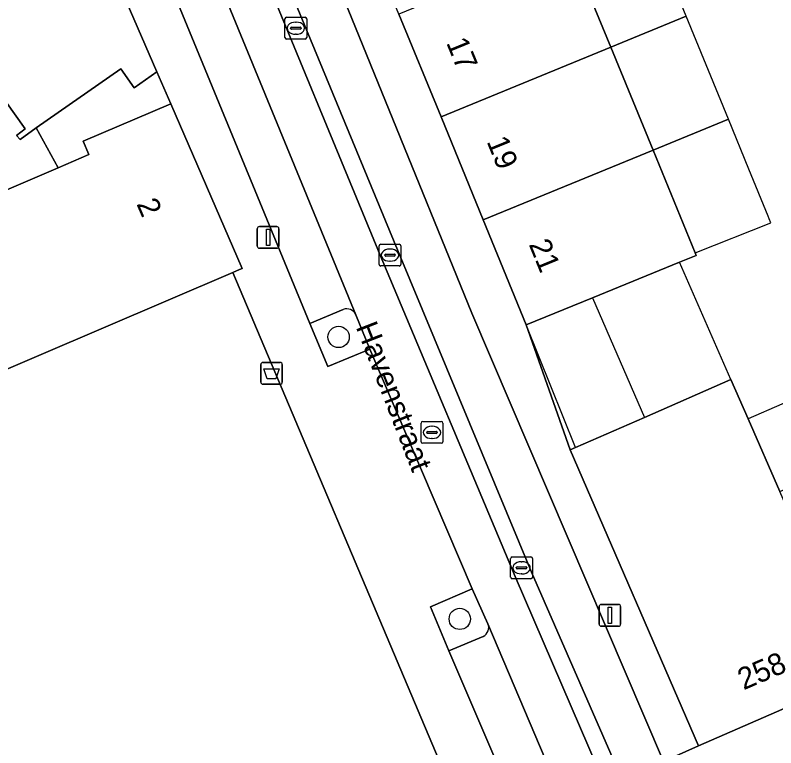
# Model space of a CAD drawing. Extents: x 161771 to 163125, y 382475 to 383179.
# Drawn here: x 161911.65 to 161946.55, y 383032.59 to 383066.21 of the extents above; entities that cross this region are included whole.
import ezdxf

# ---------------------------------------------------------------- set-up
doc = ezdxf.new("R2010")
doc.units = 0
for name, color, linetype in [('IMGEO_Afvalbak', 7, 'Continuous'), ('IMGEO_Boom', 7, 'Continuous'), ('IMGEO_Erf', 7, 'Continuous'), ('IMGEO_Groenvoorziening', 7, 'Continuous'), ('IMGEO_Hek', 7, 'Continuous'), ('IMGEO_Kolk', 7, 'Continuous'), ('IMGEO_Lichtmast', 7, 'Continuous'), ('IMGEO_Openbare_ruimte_label', 7, 'Continuous'), ('IMGEO_Pand', 7, 'Continuous'), ('IMGEO_Pand_nummerreeks', 7, 'Continuous'), ('IMGEO_Pand_overbouw', 7, 'Continuous'), ('IMGEO_Parkeervlak_open', 7, 'Continuous'), ('IMGEO_Rijbaan_lokaal_open', 7, 'Continuous'), ('IMGEO_Rioolput', 7, 'Continuous'), ('IMGEO_Voetpad_open', 7, 'Continuous')]:
    doc.layers.add(name, color=color, linetype=linetype)

msp = doc.modelspace()

# ---------------------------------------------------------------- linework, layer by layer
at = {"layer": 'IMGEO_Afvalbak'}
for p, q in [((161923.015, 383050.271), (161923.805, 383050.271)), ((161923.805, 383050.271), (161923.015, 383050.271)), ((161922.915, 383049.371), (161922.915, 383050.171)), ((161922.915, 383050.171), (161922.915, 383049.371)), ((161923.905, 383050.171), (161923.905, 383049.371)), ((161923.905, 383049.371), (161923.905, 383050.171)), ((161923.805, 383049.271), (161923.015, 383049.271)), ((161923.015, 383049.271), (161923.805, 383049.271))]:
    msp.add_line(p, q, dxfattribs=at)
msp.add_lwpolyline([(161923.058, 383049.985), (161923.762, 383049.985), (161923.613, 383049.515), (161923.207, 383049.515), (161923.058, 383049.985)], dxfattribs=at)
for centre, start, end in [((161923.015, 383050.171), 90, 180), ((161923.015, 383050.171), 90, 180), ((161923.805, 383050.171), 0, 90), ((161923.805, 383050.171), 360, 90), ((161923.015, 383049.371), 180, 270), ((161923.015, 383049.371), 180, 270), ((161923.805, 383049.371), 270, 0), ((161923.805, 383049.371), 270, 0)]:
    msp.add_arc(centre, 0.1, start, end, dxfattribs=at)
at = {"layer": 'IMGEO_Boom'}
for centre in [(161926.487, 383051.443), (161932.05, 383038.503)]:
    msp.add_circle(centre, 0.489, dxfattribs=at)
at = {"layer": 'IMGEO_Erf'}
msp.add_lwpolyline([(161960.957, 383103.315), (161933.541, 383092.378), (161935.31, 383087.909), (161934.752, 383087.677), (161934.514, 383087.578), (161935.08, 383086.219), (161931.781, 383084.445), (161933.931, 383079.207), (161933.169, 383078.894), (161935.106, 383074.175), (161937.043, 383069.455), (161938.98, 383064.736), (161940.917, 383060.016), (161942.854, 383055.297), (161942.901, 383055.183), (161942.136, 383054.871), (161938.136, 383053.239), (161935.096, 383051.999), (161937.106, 383046.256), (161937.351, 383046.372), (161940.518, 383047.752), (161944.48, 383049.487), (161945.282, 383047.689), (161946.737, 383044.342)], dxfattribs=at)
msp.add_lwpolyline([(161921.637, 383054.403), (161909.758, 383049.317), (161901.122, 383045.61), (161902.178, 383043.614), (161900.645, 383042.96), (161902.469, 383040.319), (161903.159, 383039.175), (161904.545, 383036.296), (161906.154, 383032.954), (161907.022, 383030.902), (161909.528, 383024.978), (161907.765, 383023.383), (161905.069, 383021.86), (161905.402, 383020.934), (161909.106, 383022.529), (161919.044, 383026.807), (161923.778, 383028.845), (161931.107, 383032.001)], close=True, dxfattribs=at)
at = {"layer": 'IMGEO_Groenvoorziening'}
msp.add_lwpolyline([(161906.938, 383056.339), (161913.613, 383059.205), (161912.616, 383061.032), (161911.871, 383060.509), (161911.712, 383060.688), (161912.106, 383060.994), (161911.21, 383062.256), (161909.284, 383060.939), (161910.193, 383059.616), (161908.565, 383058.507), (161907.646, 383059.818), (161895.761, 383051.689), (161896.628, 383050.406), (161897.159, 383049.621)], close=True, dxfattribs=at)
for points in [[(161926.698, 383052.703), (161925.161, 383052.062), (161925.988, 383050.092), (161927.918, 383050.884), (161927.275, 383052.464)], [(161932.616, 383039.884), (161930.708, 383039.055), (161931.546, 383037.041), (161933.122, 383037.696)], [(161933.342, 383038.281), (161932.616, 383039.884)]]:
    msp.add_lwpolyline(points, dxfattribs=at)
for centre, radius, start, end in [((161926.857, 383052.271), 0.461, 24.8154, 110.1848), ((161932.903, 383038.112), 0.471, 297.7923, 20.9883)]:
    msp.add_arc(centre, radius, start, end, dxfattribs=at)
at = {"layer": 'IMGEO_Hek'}
msp.add_lwpolyline([(161937.351, 383046.372), (161935.096, 383051.999)], dxfattribs=at)
at = {"layer": 'IMGEO_Kolk'}
for p, q in [((161924.027, 383065.184), (161924.027, 383066.036)), ((161924.102, 383066.11), (161924.954, 383066.11)), ((161924.515, 383065.89), (161924.54, 383065.89)), ((161925.028, 383066.036), (161925.028, 383065.184)), ((161924.286, 383065.604), (161924.286, 383065.616)), ((161924.724, 383065.567), (161924.326, 383065.567)), ((161924.329, 383065.653), (161924.727, 383065.653)), ((161924.77, 383065.616), (161924.77, 383065.604)), ((161924.538, 383065.33), (161924.513, 383065.33)), ((161924.954, 383065.11), (161924.102, 383065.11)), ((161928.347, 383054.772), (161928.347, 383055.624)), ((161928.422, 383055.698), (161929.274, 383055.698)), ((161928.835, 383055.478), (161928.86, 383055.478)), ((161929.348, 383055.624), (161929.348, 383054.772)), ((161928.606, 383055.192), (161928.606, 383055.204)), ((161929.044, 383055.155), (161928.646, 383055.155)), ((161928.649, 383055.241), (161929.047, 383055.241)), ((161929.09, 383055.204), (161929.09, 383055.192)), ((161928.858, 383054.918), (161928.833, 383054.918)), ((161929.274, 383054.698), (161928.422, 383054.698)), ((161934.383, 383040.421), (161934.383, 383041.273)), ((161934.458, 383041.347), (161935.31, 383041.347)), ((161934.871, 383041.127), (161934.896, 383041.127)), ((161935.384, 383041.273), (161935.384, 383040.421)), ((161934.642, 383040.841), (161934.642, 383040.853)), ((161935.08, 383040.804), (161934.682, 383040.804)), ((161934.685, 383040.89), (161935.083, 383040.89)), ((161935.126, 383040.853), (161935.126, 383040.841)), ((161934.894, 383040.567), (161934.869, 383040.567)), ((161935.31, 383040.347), (161934.458, 383040.347))]:
    msp.add_line(p, q, dxfattribs=at)
for points in [[(161924.027, 383065.184), (161924.027, 383066.036)], [(161924.102, 383066.11), (161924.954, 383066.11)], [(161925.028, 383066.036), (161925.028, 383065.184)], [(161924.954, 383065.11), (161924.102, 383065.11)], [(161928.347, 383054.772), (161928.347, 383055.624)], [(161928.422, 383055.698), (161929.274, 383055.698)], [(161929.348, 383055.624), (161929.348, 383054.772)], [(161929.274, 383054.698), (161928.422, 383054.698)], [(161934.383, 383040.421), (161934.383, 383041.273)], [(161934.458, 383041.347), (161935.31, 383041.347)], [(161935.384, 383041.273), (161935.384, 383040.421)], [(161935.31, 383040.347), (161934.458, 383040.347)]]:
    msp.add_lwpolyline(points, dxfattribs=at)
for centre, radius, start, end in [((161924.104, 383066.034), 0.0765, 91.552, 178.448), ((161924.104, 383066.034), 0.0765, 91.552, 178.448), ((161924.952, 383066.034), 0.0765, 1.552, 88.448), ((161924.952, 383066.034), 0.0765, 1.552, 88.448), ((161924.326, 383065.613), 0.0403, 85.8775, 175.7526), ((161924.323, 383065.603), 0.0366, 178.938, 274.7102), ((161924.727, 383065.61), 0.043, 264.8664, 352.4533), ((161924.731, 383065.615), 0.0386, 1.7309, 96.639), ((161924.104, 383065.186), 0.0765, 181.552, 268.448), ((161924.104, 383065.186), 0.0765, 181.552, 268.448), ((161924.952, 383065.186), 0.0765, 271.552, 358.448), ((161924.952, 383065.186), 0.0765, 271.552, 358.448), ((161928.424, 383055.622), 0.0765, 91.552, 178.448), ((161928.424, 383055.622), 0.0765, 91.552, 178.448), ((161929.272, 383055.622), 0.0765, 1.552, 88.448), ((161929.272, 383055.622), 0.0765, 1.552, 88.448), ((161928.646, 383055.201), 0.0403, 85.8775, 175.7526), ((161928.643, 383055.191), 0.0366, 178.938, 274.7102), ((161929.047, 383055.198), 0.043, 264.8664, 352.4533), ((161929.051, 383055.203), 0.0386, 1.7309, 96.639), ((161928.424, 383054.774), 0.0765, 181.552, 268.448), ((161928.424, 383054.774), 0.0765, 181.552, 268.448), ((161929.272, 383054.774), 0.0765, 271.552, 358.448), ((161929.272, 383054.774), 0.0765, 271.552, 358.448), ((161934.46, 383041.271), 0.0765, 91.552, 178.448), ((161934.46, 383041.271), 0.0765, 91.552, 178.448), ((161935.308, 383041.271), 0.0765, 1.552, 88.448), ((161935.308, 383041.271), 0.0765, 1.552, 88.448), ((161934.682, 383040.85), 0.0403, 85.8775, 175.7526), ((161934.679, 383040.84), 0.0366, 178.938, 274.7102), ((161935.083, 383040.847), 0.043, 264.8664, 352.4533), ((161935.087, 383040.852), 0.0386, 1.7309, 96.639), ((161934.46, 383040.423), 0.0765, 181.552, 268.448), ((161934.46, 383040.423), 0.0765, 181.552, 268.448), ((161935.308, 383040.423), 0.0765, 271.552, 358.448), ((161935.308, 383040.423), 0.0765, 271.552, 358.448)]:
    msp.add_arc(centre, radius, start, end, dxfattribs=at)
for centre, major_axis, ratio, start_param, end_param in [((161924.514, 383065.61), (-0.387, 0.002), 0.722429, 4.712389, 7.853982), ((161924.539, 383065.61), (-0.39, 0.002), 0.717154, 1.570796, 4.712389), ((161928.834, 383055.198), (-0.387, 0.002), 0.722429, 4.712389, 7.853982), ((161928.859, 383055.198), (-0.39, 0.002), 0.717154, 1.570796, 4.712389), ((161934.87, 383040.847), (-0.387, 0.002), 0.722429, 4.712389, 7.853982), ((161934.895, 383040.847), (-0.39, 0.002), 0.717154, 1.570796, 4.712389)]:
    msp.add_ellipse(centre, major_axis=major_axis, ratio=ratio, start_param=start_param, end_param=end_param, dxfattribs=at)
at = {"layer": 'IMGEO_Lichtmast'}
for p, q in [((161922.858, 383056.51), (161923.648, 383056.51)), ((161923.648, 383056.51), (161922.858, 383056.51)), ((161922.758, 383055.61), (161922.758, 383056.41)), ((161922.758, 383056.41), (161922.758, 383055.61)), ((161923.748, 383056.41), (161923.748, 383055.61)), ((161923.748, 383055.61), (161923.748, 383056.41)), ((161923.648, 383055.51), (161922.858, 383055.51)), ((161922.858, 383055.51), (161923.648, 383055.51)), ((161938.44, 383038.265), (161938.44, 383039.065)), ((161938.44, 383039.065), (161938.44, 383038.265)), ((161938.54, 383039.165), (161939.33, 383039.165)), ((161939.33, 383039.165), (161938.54, 383039.165)), ((161939.43, 383039.065), (161939.43, 383038.265)), ((161939.43, 383038.265), (161939.43, 383039.065)), ((161939.33, 383038.165), (161938.54, 383038.165)), ((161938.54, 383038.165), (161939.33, 383038.165))]:
    msp.add_line(p, q, dxfattribs=at)
for points in [[(161923.178, 383056.385), (161923.328, 383056.385), (161923.328, 383055.635), (161923.178, 383055.635), (161923.178, 383056.385)], [(161938.86, 383039.04), (161939.01, 383039.04), (161939.01, 383038.29), (161938.86, 383038.29), (161938.86, 383039.04)]]:
    msp.add_lwpolyline(points, dxfattribs=at)
for centre, start, end in [((161922.858, 383056.41), 90, 180), ((161922.858, 383056.41), 90, 180), ((161923.648, 383056.41), 0, 90), ((161923.648, 383056.41), 360, 90), ((161922.858, 383055.61), 180, 270), ((161922.858, 383055.61), 180, 270), ((161923.648, 383055.61), 270, 0), ((161923.648, 383055.61), 270, 0), ((161938.54, 383039.065), 90, 180), ((161938.54, 383039.065), 90, 180), ((161939.33, 383039.065), 0, 90), ((161939.33, 383039.065), 360, 90), ((161938.54, 383038.265), 180, 270), ((161938.54, 383038.265), 180, 270), ((161939.33, 383038.265), 270, 0), ((161939.33, 383038.265), 270, 0)]:
    msp.add_arc(centre, 0.1, start, end, dxfattribs=at)
at = {"layer": 'IMGEO_Pand'}
for points in [[(161914.277, 383072.549), (161914.126, 383072.74), (161906.797, 383067.535), (161906.941, 383067.33), (161907.385, 383067.642), (161909.957, 383064.021), (161910.308, 383063.526), (161911.21, 383062.256), (161912.106, 383060.994), (161911.712, 383060.688), (161911.871, 383060.509), (161912.616, 383061.032), (161916.5, 383063.742), (161917.108, 383062.872), (161918.153, 383063.602)], [(161937.043, 383069.455), (161929.257, 383066.259), (161931.19, 383061.538), (161938.98, 383064.736)], [(161938.98, 383064.736), (161931.19, 383061.538), (161933.123, 383056.817), (161940.917, 383060.016)], [(161918.153, 383063.602), (161917.108, 383062.872), (161916.5, 383063.742), (161912.616, 383061.032), (161913.613, 383059.205), (161915.034, 383059.814), (161914.772, 383060.425), (161918.783, 383062.147)], [(161918.783, 383062.147), (161914.772, 383060.425), (161915.034, 383059.814), (161913.613, 383059.205), (161906.938, 383056.339), (161909.758, 383049.317), (161921.637, 383054.403), (161921.944, 383054.534), (161922.059, 383054.584)], [(161940.917, 383060.016), (161933.123, 383056.817), (161935.096, 383051.999), (161938.136, 383053.239), (161942.136, 383054.871), (161942.901, 383055.183), (161942.854, 383055.297)], [(161946.737, 383044.342), (161945.282, 383047.689), (161944.48, 383049.487), (161940.518, 383047.752), (161937.351, 383046.372), (161937.106, 383046.256), (161942.996, 383032.682), (161950.407, 383035.901)]]:
    msp.add_lwpolyline(points, close=True, dxfattribs=at)
at = {"layer": 'IMGEO_Pand_overbouw'}
for points in [[(161940.505, 383070.876), (161937.043, 383069.455), (161938.98, 383064.736), (161942.44, 383066.156)], [(161942.44, 383066.156), (161938.98, 383064.736), (161940.917, 383060.016), (161944.374, 383061.435)], [(161944.374, 383061.435), (161940.917, 383060.016), (161942.854, 383055.297), (161946.323, 383056.677), (161946.249, 383056.86), (161946.2, 383056.979), (161945.315, 383059.138)], [(161942.136, 383054.871), (161938.136, 383053.239), (161940.518, 383047.752), (161944.48, 383049.487)], [(161949.915, 383049.703), (161945.282, 383047.689), (161946.737, 383044.342), (161951.37, 383046.356)]]:
    msp.add_lwpolyline(points, close=True, dxfattribs=at)
at = {"layer": 'IMGEO_Parkeervlak_open'}
for points in [[(161927.275, 383052.464), (161920.306, 383069.44)], [(161920.014, 383068.858), (161918.501, 383068.252), (161925.161, 383052.062), (161926.698, 383052.703)], [(161938.378, 383026.395), (161933.342, 383038.281)], [(161933.122, 383037.696), (161931.546, 383037.041), (161936.27, 383026.002), (161937.822, 383026.684)]]:
    msp.add_lwpolyline(points, dxfattribs=at)
for centre, radius, start, end in [((161926.857, 383052.271), 0.461, 24.8154, 110.1848), ((161932.903, 383038.112), 0.471, 297.7923, 20.9883)]:
    msp.add_arc(centre, radius, start, end, dxfattribs=at)
at = {"layer": 'IMGEO_Rijbaan_lokaal_open'}
for points in [[(161922.387, 383069.775), (161923.152, 383070.063), (161929.185, 383055.447), (161935.336, 383040.651), (161941.307, 383026.98), (161943.177, 383027.812), (161941.403, 383031.963), (161932.608, 383052.538), (161924.683, 383072.01), (161920.07, 383070.029), (161920.306, 383069.44), (161927.275, 383052.464), (161927.918, 383050.884), (161932.616, 383039.884), (161933.342, 383038.281), (161938.378, 383026.395), (161938.63, 383025.789), (161940.535, 383026.637), (161934.585, 383040.452), (161928.401, 383055.201)], [(161922.387, 383069.775), (161928.401, 383055.201), (161934.585, 383040.452), (161940.535, 383026.637), (161941.307, 383026.98), (161935.336, 383040.651), (161929.185, 383055.447), (161923.152, 383070.063)]]:
    msp.add_lwpolyline(points, close=True, dxfattribs=at)
at = {"layer": 'IMGEO_Rioolput'}
for p, q in [((161930.271, 383046.634), (161930.271, 383047.486)), ((161930.346, 383047.56), (161931.198, 383047.56)), ((161931.272, 383047.486), (161931.272, 383046.634)), ((161930.53, 383047.054), (161930.53, 383047.066)), ((161930.573, 383047.103), (161930.971, 383047.103)), ((161930.759, 383047.34), (161930.784, 383047.34)), ((161931.014, 383047.066), (161931.014, 383047.054)), ((161930.968, 383047.017), (161930.57, 383047.017)), ((161930.782, 383046.78), (161930.757, 383046.78)), ((161931.198, 383046.56), (161930.346, 383046.56))]:
    msp.add_line(p, q, dxfattribs=at)
for points in [[(161930.271, 383046.634), (161930.271, 383047.486)], [(161930.346, 383047.56), (161931.198, 383047.56)], [(161931.272, 383047.486), (161931.272, 383046.634)], [(161931.198, 383046.56), (161930.346, 383046.56)]]:
    msp.add_lwpolyline(points, dxfattribs=at)
for centre, radius, start, end in [((161930.348, 383047.484), 0.0765, 91.552, 178.448), ((161930.348, 383047.484), 0.0765, 91.552, 178.448), ((161931.196, 383047.484), 0.0765, 1.552, 88.448), ((161931.196, 383047.484), 0.0765, 1.552, 88.448), ((161930.57, 383047.063), 0.0403, 85.8775, 175.7526), ((161930.567, 383047.053), 0.0366, 178.938, 274.7102), ((161930.971, 383047.06), 0.043, 264.8664, 352.4533), ((161930.975, 383047.065), 0.0386, 1.7309, 96.639), ((161930.348, 383046.636), 0.0765, 181.552, 268.448), ((161930.348, 383046.636), 0.0765, 181.552, 268.448), ((161931.196, 383046.636), 0.0765, 271.552, 358.448), ((161931.196, 383046.636), 0.0765, 271.552, 358.448)]:
    msp.add_arc(centre, radius, start, end, dxfattribs=at)
for centre, major_axis, ratio, start_param, end_param in [((161930.758, 383047.06), (-0.387, 0.002), 0.722429, 4.712389, 7.853982), ((161930.783, 383047.06), (-0.39, 0.002), 0.717154, 1.570796, 4.712389)]:
    msp.add_ellipse(centre, major_axis=major_axis, ratio=ratio, start_param=start_param, end_param=end_param, dxfattribs=at)
at = {"layer": 'IMGEO_Voetpad_open'}
for points in [[(161937.106, 383046.256), (161935.096, 383051.999), (161933.123, 383056.817), (161931.19, 383061.538), (161929.257, 383066.259), (161928.201, 383068.836), (161927.323, 383070.98), (161925.391, 383075.699), (161923.772, 383079.653), (161923.609, 383080.051), (161931.781, 383084.445), (161935.08, 383086.219), (161934.514, 383087.578), (161921.125, 383082.237), (161920.993, 383081.965), (161920.8, 383081.567), (161915.94, 383083.805), (161915.977, 383083.898), (161915.512, 383084.786), (161913.038, 383083.936), (161913.481, 383082.923)], [(161913.394, 383074.196), (161914.126, 383072.74), (161914.277, 383072.549), (161918.153, 383063.602), (161918.783, 383062.147), (161922.059, 383054.584), (161921.944, 383054.534), (161921.637, 383054.403), (161931.107, 383032.001), (161931.196, 383032.039), (161934.303, 383024.653), (161937.41, 383017.268), (161938.978, 383013.584), (161939.77, 383011.722), (161940.256, 383010.581), (161940.453, 383010.118), (161942.283, 383005.799), (161945.407, 382998.406), (161948.531, 382991.013)], [(161923.916, 383073.896), (161924.683, 383072.01), (161932.608, 383052.538), (161941.403, 383031.963), (161942.996, 383032.682), (161937.106, 383046.256)], [(161949.428, 382998.734), (161948.95, 383000), (161948.711, 383000.633), (161948.26, 383001.581), (161947.885, 383002.626), (161946.34, 383006.744), (161944.007, 383012.809), (161943.332, 383014.713), (161942.983, 383015.58), (161941.449, 383019.179), (161939.541, 383018.297), (161937.054, 383024.052), (161936.27, 383026.002), (161931.546, 383037.041), (161930.708, 383039.055), (161932.616, 383039.884), (161927.918, 383050.884), (161925.988, 383050.092), (161925.161, 383052.062), (161918.501, 383068.252), (161917.694, 383070.178), (161919.632, 383070.986)], [(162006.759, 383061.373), (162004.206, 383064.476), (162002.297, 383063.547), (162003.558, 383060.66), (161996.747, 383057.684), (161997.348, 383056.289), (161996.575, 383055.947), (161996.563, 383055.975), (161996.324, 383055.871), (161992.1, 383054.032), (161987.468, 383052.016), (161982.836, 383050), (161978.204, 383047.984), (161973.572, 383045.967), (161968.941, 383043.951), (161968.251, 383043.651), (161964.307, 383041.938), (161959.674, 383039.926), (161955.04, 383037.913), (161950.407, 383035.901), (161942.996, 383032.682), (161941.403, 383031.963), (161943.177, 383027.812), (161947.533, 383017.528)]]:
    msp.add_lwpolyline(points, dxfattribs=at)

# ---------------------------------------------------------------- texts
at = {"layer": 'IMGEO_Openbare_ruimte_label'}
msp.add_text('Havenstraat', height=1, rotation=291.2268, dxfattribs=at).set_placement((161927.268, 383051.903))
at = {"layer": 'IMGEO_Pand_nummerreeks'}
for s, rotation, p in [('17', 292.2707, (161931.414, 383064.948)), ('19', 292.2707, (161933.269, 383060.417)), ('2', 293.4223, (161917.201, 383057.549)), ('21', 292.2707, (161935.203, 383055.695)), ('258', 23.4741, (161945.071, 383035.219))]:
    msp.add_text(s, height=1, rotation=rotation, dxfattribs=at).set_placement(p)

doc.saveas('drawing.dxf')
